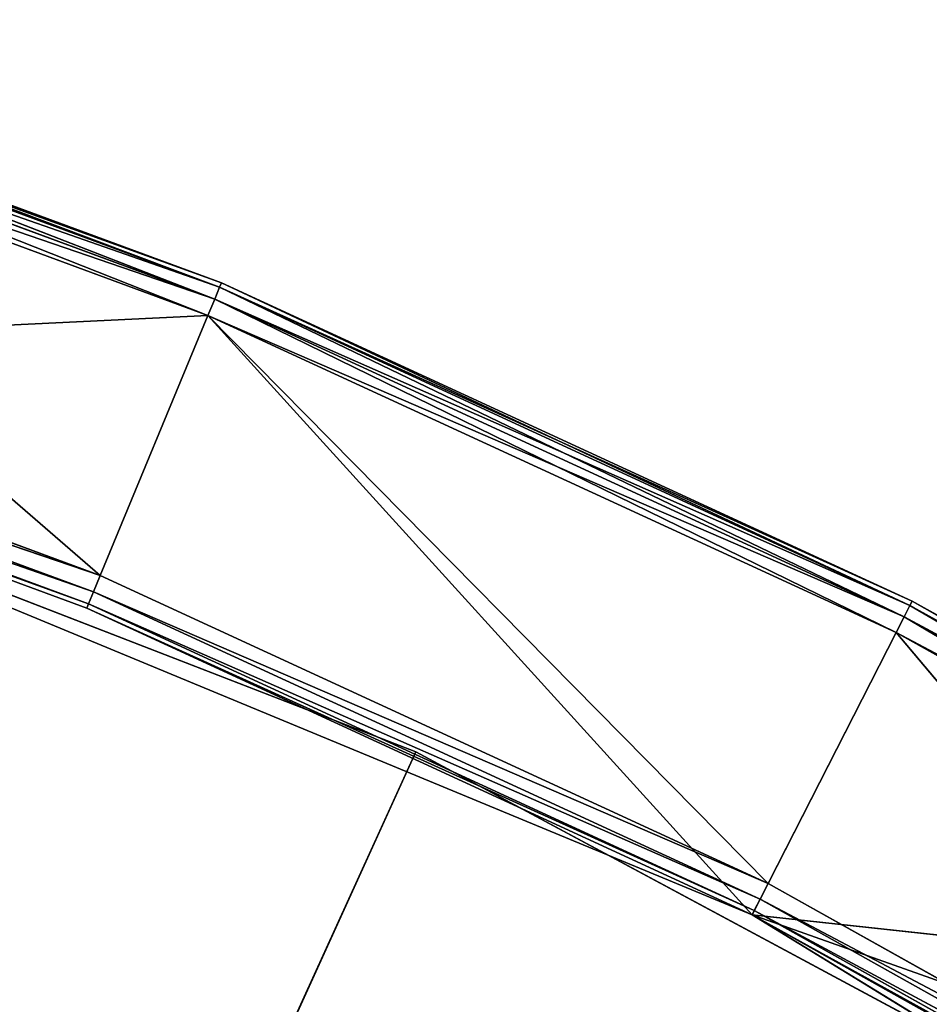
# Model space of a CAD drawing. Extents: x 173.5 to 228.5, y 0 to 55.3.
# Tile 276 of 282: x 210.9 to 213.5, y 50.9 to 53.7. Entities that reach past the tile are written whole.
import ezdxf

# ---------------------------------------------------------------- set-up
doc = ezdxf.new("R2010")
doc.units = 0
doc.header["$LTSCALE"] = 25.4
doc.layers.get('0').update_dxf_attribs({"color": 13, "linetype": 'CONTINUOUS'})

# ---------------------------------------------------------------- blocks, each defined once
blk = doc.blocks.new('EYE-S-5255-5256-5257-6836-')
at = {"color": 7}
for p, q in [((30.1209, 152.5676, 23.7206), (39.2443, 152.5676, 3.7007)), ((30.1209, 152.5676, 23.7206), (39.2443, 152.5676, 3.7007)), ((36.2019, 151.5676, 2.522), (39.2443, 152.5676, 3.7007)), ((36.2019, 151.5676, 2.522), (39.2443, 152.5676, 3.7007)), ((36.2019, 152.5676, 2.522), (39.2443, 152.5676, 3.7007)), ((36.2019, 152.5676, 2.522), (39.2443, 152.5676, 3.7007)), ((36.3573, 152.5676, 2.572), (38.6539, 152.5676, 2.4607)), ((36.3573, 152.5676, 2.572), (38.6539, 152.5676, 2.4607)), ((36.3573, 152.5676, 2.572), (40.1991, 152.5676, 4.1633)), ((36.3573, 152.5676, 2.572), (38.3095, 52.6676, 3.2922)), ((36.3573, 152.5676, 2.572), (40.1991, 152.5676, 4.1633)), ((36.3573, 152.5676, 2.572), (38.3095, 52.6676, 3.2922)), ((38.6539, 152.5676, 2.4607), (36.6355, 152.5676, 1.7161)), ((38.6539, 152.5676, 2.4607), (36.6355, 152.5676, 1.7161)), ((36.6509, 152.5542, 1.6685), (38.6539, 152.5676, 2.4607)), ((36.6509, 152.5542, 1.6685), (38.6539, 152.5676, 2.4607)), ((38.6731, 152.5542, 2.4145), (36.6509, 152.5542, 1.6685)), ((38.6731, 152.5542, 2.4145), (36.6509, 152.5542, 1.6685)), ((36.6622, 152.5176, 1.6337), (38.6731, 152.5542, 2.4145)), ((36.6622, 152.5176, 1.6337), (38.6731, 152.5542, 2.4145)), ((38.3095, 52.6676, 3.2922), (40.1991, 152.5676, 4.1633)), ((38.3095, 52.6676, 3.2922), (40.1991, 152.5676, 4.1633)), ((40.1991, 152.5676, 4.1633), (38.6539, 152.5676, 2.4607)), ((40.1991, 152.5676, 4.1633), (38.6539, 152.5676, 2.4607)), ((40.6077, 152.5676, 3.3614), (38.6539, 152.5676, 2.4607)), ((38.6731, 152.5542, 2.4145), (38.6539, 152.5676, 2.4607)), ((40.6077, 152.5676, 3.3614), (38.6539, 152.5676, 2.4607)), ((38.6731, 152.5542, 2.4145), (38.6539, 152.5676, 2.4607)), ((38.6731, 152.5542, 2.4145), (40.6077, 152.5676, 3.3614)), ((38.6731, 152.5542, 2.4145), (40.6077, 152.5676, 3.3614)), ((40.6304, 152.5542, 3.3169), (38.6731, 152.5542, 2.4145)), ((38.6871, 152.5176, 2.3807), (38.6731, 152.5542, 2.4145)), ((40.6304, 152.5542, 3.3169), (38.6731, 152.5542, 2.4145)), ((38.6871, 152.5176, 2.3807), (38.6731, 152.5542, 2.4145)), ((38.6871, 152.5176, 2.3807), (40.6304, 152.5542, 3.3169)), ((38.6871, 152.5176, 2.3807), (40.6304, 152.5542, 3.3169)), ((39.2443, 151.5676, 3.7007), (42.1188, 152.5676, 5.2442)), ((39.2443, 151.5676, 3.7007), (42.1188, 152.5676, 5.2442)), ((39.2443, 151.5676, 3.7007), (39.2443, 152.5676, 3.7007)), ((39.2443, 152.5676, 3.7007), (42.1188, 152.5676, 5.2442)), ((39.2443, 151.5676, 3.7007), (39.2443, 152.5676, 3.7007)), ((39.2443, 152.5676, 3.7007), (42.1188, 152.5676, 5.2442)), ((40.1991, 152.5676, 4.1633), (40.6077, 152.5676, 3.3614)), ((44.2737, 152.5676, 5.6079), (40.1991, 152.5676, 4.1633)), ((40.1991, 152.5676, 4.1633), (43.7447, 152.5676, 6.336)), ((44.2737, 152.5676, 5.6079), (40.1991, 152.5676, 4.1633)), ((42.4849, 152.5676, 4.4127), (40.1991, 152.5676, 4.1633)), ((42.4849, 152.5676, 4.4127), (40.1991, 152.5676, 4.1633)), ((40.1991, 152.5676, 4.1633), (40.6077, 152.5676, 3.3614)), ((40.1991, 152.5676, 4.1633), (42.0146, 52.6676, 5.18)), ((40.1991, 152.5676, 4.1633), (43.7447, 152.5676, 6.336)), ((40.1991, 52.6676, 4.1633), (40.1991, 152.5676, 4.1633)), ((40.1991, 52.6676, 4.1633), (40.1991, 152.5676, 4.1633)), ((40.1991, 152.5676, 4.1633), (42.0146, 52.6676, 5.18)), ((42.4849, 152.5676, 4.4127), (40.6077, 152.5676, 3.3614)), ((40.6304, 152.5542, 3.3169), (40.6077, 152.5676, 3.3614)), ((42.4849, 152.5676, 4.4127), (40.6077, 152.5676, 3.3614)), ((40.6304, 152.5542, 3.3169), (40.6077, 152.5676, 3.3614)), ((40.6304, 152.5542, 3.3169), (42.4849, 152.5676, 4.4127)), ((40.6304, 152.5542, 3.3169), (42.4849, 152.5676, 4.4127)), ((42.511, 152.5542, 4.37), (40.6304, 152.5542, 3.3169)), ((40.647, 152.5176, 3.2843), (40.6304, 152.5542, 3.3169)), ((42.511, 152.5542, 4.37), (40.6304, 152.5542, 3.3169)), ((40.647, 152.5176, 3.2843), (40.6304, 152.5542, 3.3169)), ((40.647, 152.5176, 3.2843), (42.511, 152.5542, 4.37)), ((40.647, 152.5176, 3.2843), (42.511, 152.5542, 4.37)), ((38.6871, 152.5176, 2.3807), (36.6622, 152.5176, 1.6337)), ((38.6871, 152.5176, 2.3807), (36.6622, 152.5176, 1.6337)), ((36.6664, 152.4677, 1.6209), (38.6871, 152.5176, 2.3807)), ((36.6664, 152.4677, 1.6209), (38.6871, 152.5176, 2.3807)), ((40.647, 152.5176, 3.2843), (38.6871, 152.5176, 2.3807)), ((38.6922, 152.4677, 2.3683), (38.6871, 152.5176, 2.3807)), ((40.647, 152.5176, 3.2843), (38.6871, 152.5176, 2.3807)), ((38.6922, 152.4677, 2.3683), (38.6871, 152.5176, 2.3807)), ((38.6922, 152.4677, 2.3683), (40.647, 152.5176, 3.2843)), ((38.6922, 152.4677, 2.3683), (40.647, 152.5176, 3.2843)), ((42.5301, 152.5176, 4.3388), (40.647, 152.5176, 3.2843)), ((40.6531, 152.4677, 3.2723), (40.647, 152.5176, 3.2843)), ((42.5301, 152.5176, 4.3388), (40.647, 152.5176, 3.2843)), ((40.6531, 152.4677, 3.2723), (40.647, 152.5176, 3.2843)), ((40.6531, 152.4677, 3.2723), (42.5301, 152.5176, 4.3388)), ((40.6531, 152.4677, 3.2723), (42.5301, 152.5176, 4.3388)), ((36.6664, 152.4677, 1.6209), (38.6922, 52.6676, 2.3683)), ((36.6664, 152.4677, 1.6209), (38.6922, 52.6676, 2.3683)), ((36.6664, 152.4677, 1.6209), (38.6922, 152.4677, 2.3683)), ((36.6664, 152.4677, 1.6209), (38.6922, 152.4677, 2.3683)), ((38.6922, 152.4677, 2.3683), (38.6922, 52.6676, 2.3683)), ((38.6922, 152.4677, 2.3683), (38.6922, 52.6676, 2.3683)), ((38.6922, 152.4677, 2.3683), (40.6531, 52.6676, 3.2723)), ((38.6922, 152.4677, 2.3683), (40.6531, 52.6676, 3.2723)), ((38.6922, 152.4677, 2.3683), (40.6531, 152.4677, 3.2723)), ((38.6922, 152.4677, 2.3683), (40.6531, 152.4677, 3.2723)), ((40.6531, 152.4677, 3.2723), (40.6531, 52.6676, 3.2723)), ((40.6531, 152.4677, 3.2723), (40.6531, 52.6676, 3.2723)), ((40.6531, 152.4677, 3.2723), (42.5371, 52.6676, 4.3274)), ((40.6531, 152.4677, 3.2723), (42.5371, 52.6676, 4.3274)), ((40.6531, 152.4677, 3.2723), (42.5371, 152.4677, 4.3274)), ((40.6531, 152.4677, 3.2723), (42.5371, 152.4677, 4.3274)), ((39.2443, 151.5676, 3.7007), (30.1209, 151.5676, 23.7206)), ((39.2443, 151.5676, 3.7007), (30.1209, 151.5676, 23.7206)), ((39.2443, 151.5676, 3.7007), (36.2019, 151.5676, 2.522)), ((39.2443, 151.5676, 3.7007), (36.2019, 151.5676, 2.522)), ((42.1188, 151.5676, 5.2442), (39.2443, 151.5676, 3.7007)), ((42.1188, 151.5676, 5.2442), (39.2443, 151.5676, 3.7007)), ((36.3573, 52.6676, 2.572), (38.3095, 52.6676, 3.2922)), ((36.3573, 52.6676, 2.572), (38.3095, 52.6676, 3.2922)), ((36.3573, 52.6676, 2.572), (38.3146, 52.6176, 3.2798)), ((36.3573, 52.6676, 2.572), (38.3146, 52.6176, 3.2798)), ((36.6622, 52.6176, 1.6337), (38.6922, 52.6676, 2.3683)), ((36.6622, 52.6176, 1.6337), (38.6922, 52.6676, 2.3683)), ((38.6922, 52.6676, 2.3683), (36.6664, 52.6676, 1.6209)), ((38.6922, 52.6676, 2.3683), (36.6664, 52.6676, 1.6209)), ((38.3095, 52.6676, 3.2922), (40.1991, 52.6676, 4.1633)), ((38.3095, 52.6676, 3.2922), (40.1991, 52.6676, 4.1633)), ((38.3095, 52.6676, 3.2922), (40.2052, 52.6176, 4.1514)), ((38.3095, 52.6676, 3.2922), (40.2052, 52.6176, 4.1514)), ((38.3095, 52.6676, 3.2922), (38.3146, 52.6176, 3.2798)), ((38.3095, 52.6676, 3.2922), (38.3146, 52.6176, 3.2798)), ((38.6871, 52.6176, 2.3807), (40.6531, 52.6676, 3.2723)), ((38.6871, 52.6176, 2.3807), (40.6531, 52.6676, 3.2723)), ((38.6871, 52.6176, 2.3807), (38.6922, 52.6676, 2.3683)), ((38.6871, 52.6176, 2.3807), (38.6922, 52.6676, 2.3683)), ((40.6531, 52.6676, 3.2723), (38.6922, 52.6676, 2.3683)), ((40.6531, 52.6676, 3.2723), (38.6922, 52.6676, 2.3683)), ((40.1991, 52.6676, 4.1633), (42.0146, 52.6676, 5.18)), ((40.1991, 52.6676, 4.1633), (42.0146, 52.6676, 5.18)), ((40.1991, 52.6676, 4.1633), (42.0216, 52.6176, 5.1686)), ((40.1991, 52.6676, 4.1633), (42.0216, 52.6176, 5.1686)), ((40.1991, 52.6676, 4.1633), (40.2052, 52.6176, 4.1514)), ((40.1991, 52.6676, 4.1633), (40.2052, 52.6176, 4.1514)), ((40.647, 52.6176, 3.2843), (42.5371, 52.6676, 4.3274)), ((40.647, 52.6176, 3.2843), (42.5371, 52.6676, 4.3274)), ((40.647, 52.6176, 3.2843), (40.6531, 52.6676, 3.2723)), ((40.647, 52.6176, 3.2843), (40.6531, 52.6676, 3.2723)), ((42.5371, 52.6676, 4.3274), (40.6531, 52.6676, 3.2723)), ((42.5371, 52.6676, 4.3274), (40.6531, 52.6676, 3.2723)), ((38.3146, 52.6176, 3.2798), (36.3615, 52.6176, 2.5593)), ((36.3615, 52.6176, 2.5593), (38.3286, 52.581, 3.246)), ((36.3615, 52.6176, 2.5593), (38.3286, 52.581, 3.246)), ((38.3146, 52.6176, 3.2798), (36.3615, 52.6176, 2.5593)), ((36.6509, 52.581, 1.6685), (38.6871, 52.6176, 2.3807)), ((36.6509, 52.581, 1.6685), (38.6871, 52.6176, 2.3807)), ((38.6871, 52.6176, 2.3807), (36.6622, 52.6176, 1.6337)), ((38.6871, 52.6176, 2.3807), (36.6622, 52.6176, 1.6337)), ((40.2052, 52.6176, 4.1514), (38.3146, 52.6176, 3.2798)), ((38.3146, 52.6176, 3.2798), (40.2218, 52.581, 4.1188)), ((38.3146, 52.6176, 3.2798), (40.2218, 52.581, 4.1188)), ((38.3146, 52.6176, 3.2798), (38.3286, 52.581, 3.246)), ((38.3146, 52.6176, 3.2798), (38.3286, 52.581, 3.246)), ((40.2052, 52.6176, 4.1514), (38.3146, 52.6176, 3.2798)), ((38.6731, 52.581, 2.4145), (40.647, 52.6176, 3.2843)), ((38.6731, 52.581, 2.4145), (40.647, 52.6176, 3.2843)), ((38.6731, 52.581, 2.4145), (38.6871, 52.6176, 2.3807)), ((38.6731, 52.581, 2.4145), (38.6871, 52.6176, 2.3807)), ((40.647, 52.6176, 3.2843), (38.6871, 52.6176, 2.3807)), ((40.647, 52.6176, 3.2843), (38.6871, 52.6176, 2.3807)), ((42.0216, 52.6176, 5.1686), (40.2052, 52.6176, 4.1514)), ((40.2052, 52.6176, 4.1514), (42.0407, 52.581, 5.1374)), ((40.2052, 52.6176, 4.1514), (42.0407, 52.581, 5.1374)), ((40.2052, 52.6176, 4.1514), (40.2218, 52.581, 4.1188)), ((40.2052, 52.6176, 4.1514), (40.2218, 52.581, 4.1188)), ((42.0216, 52.6176, 5.1686), (40.2052, 52.6176, 4.1514)), ((40.6304, 52.581, 3.3169), (42.5301, 52.6176, 4.3388)), ((40.6304, 52.581, 3.3169), (42.5301, 52.6176, 4.3388)), ((40.6304, 52.581, 3.3169), (40.647, 52.6176, 3.2843)), ((40.6304, 52.581, 3.3169), (40.647, 52.6176, 3.2843)), ((42.5301, 52.6176, 4.3388), (40.647, 52.6176, 3.2843)), ((42.5301, 52.6176, 4.3388), (40.647, 52.6176, 3.2843)), ((38.3286, 52.581, 3.246), (36.3728, 52.581, 2.5244)), ((36.3728, 52.581, 2.5244), (38.3478, 52.5676, 3.1998)), ((36.3728, 52.581, 2.5244), (38.3478, 52.5676, 3.1998)), ((38.3286, 52.581, 3.246), (36.3728, 52.581, 2.5244)), ((36.6355, 52.5676, 1.7161), (38.6731, 52.581, 2.4145)), ((36.6355, 52.5676, 1.7161), (38.6731, 52.581, 2.4145)), ((38.6731, 52.581, 2.4145), (36.6509, 52.581, 1.6685)), ((38.6731, 52.581, 2.4145), (36.6509, 52.581, 1.6685)), ((40.2218, 52.581, 4.1188), (38.3286, 52.581, 3.246)), ((38.3286, 52.581, 3.246), (40.2445, 52.5676, 4.0742)), ((38.3286, 52.581, 3.246), (40.2445, 52.5676, 4.0742)), ((38.3286, 52.581, 3.246), (38.3478, 52.5676, 3.1998)), ((38.3286, 52.581, 3.246), (38.3478, 52.5676, 3.1998)), ((40.2218, 52.581, 4.1188), (38.3286, 52.581, 3.246)), ((38.6539, 52.5676, 2.4607), (40.6304, 52.581, 3.3169)), ((38.6539, 52.5676, 2.4607), (40.6304, 52.581, 3.3169)), ((38.6539, 52.5676, 2.4607), (38.6731, 52.581, 2.4145)), ((38.6539, 52.5676, 2.4607), (38.6731, 52.581, 2.4145)), ((40.6304, 52.581, 3.3169), (38.6731, 52.581, 2.4145)), ((40.6304, 52.581, 3.3169), (38.6731, 52.581, 2.4145)), ((42.0407, 52.581, 5.1374), (40.2218, 52.581, 4.1188)), ((40.2218, 52.581, 4.1188), (42.0669, 52.5676, 5.0948)), ((40.2218, 52.581, 4.1188), (42.0669, 52.5676, 5.0948)), ((40.2218, 52.581, 4.1188), (40.2445, 52.5676, 4.0742)), ((40.2218, 52.581, 4.1188), (40.2445, 52.5676, 4.0742)), ((42.0407, 52.581, 5.1374), (40.2218, 52.581, 4.1188)), ((40.6077, 52.5676, 3.3614), (42.511, 52.581, 4.37)), ((40.6077, 52.5676, 3.3614), (42.511, 52.581, 4.37)), ((40.6077, 52.5676, 3.3614), (40.6304, 52.581, 3.3169)), ((40.6077, 52.5676, 3.3614), (40.6304, 52.581, 3.3169)), ((42.511, 52.581, 4.37), (40.6304, 52.581, 3.3169)), ((42.511, 52.581, 4.37), (40.6304, 52.581, 3.3169)), ((38.3478, 52.5676, 3.1998), (36.3882, 52.5676, 2.4769)), ((38.3478, 52.5676, 3.1998), (36.3882, 52.5676, 2.4769)), ((36.6355, 52.5676, 1.7161), (38.3478, 52.5676, 3.1998)), ((36.6355, 52.5676, 1.7161), (38.3478, 52.5676, 3.1998)), ((36.6355, 52.5676, 1.7161), (38.6539, 52.5676, 2.4607)), ((36.6355, 52.5676, 1.7161), (38.6539, 52.5676, 2.4607)), ((38.6539, 52.5676, 2.4607), (38.3478, 52.5676, 3.1998)), ((38.6539, 52.5676, 2.4607), (38.3478, 52.5676, 3.1998)), ((40.2445, 52.5676, 4.0742), (38.3478, 52.5676, 3.1998)), ((40.2445, 52.5676, 4.0742), (38.3478, 52.5676, 3.1998)), ((38.6539, 52.5676, 2.4607), (40.2445, 52.5676, 4.0742)), ((38.6539, 52.5676, 2.4607), (40.2445, 52.5676, 4.0742)), ((38.6539, 52.5676, 2.4607), (40.6077, 52.5676, 3.3614)), ((38.6539, 52.5676, 2.4607), (40.6077, 52.5676, 3.3614)), ((40.6077, 52.5676, 3.3614), (40.2445, 52.5676, 4.0742)), ((40.6077, 52.5676, 3.3614), (40.2445, 52.5676, 4.0742)), ((42.0669, 52.5676, 5.0948), (40.2445, 52.5676, 4.0742)), ((42.0669, 52.5676, 5.0948), (40.2445, 52.5676, 4.0742)), ((40.6077, 52.5676, 3.3614), (42.0669, 52.5676, 5.0948)), ((40.6077, 52.5676, 3.3614), (42.0669, 52.5676, 5.0948)), ((40.6077, 52.5676, 3.3614), (42.4849, 52.5676, 4.4127)), ((40.6077, 52.5676, 3.3614), (42.4849, 52.5676, 4.4127))]:
    blk.add_line(p, q, dxfattribs=at)
mesh = blk.add_polyface(dxfattribs=at)
corners = [(30.1209, 152.5676, 23.7206), (39.2443, 152.5676, 3.7007), (36.2019, 152.5676, 2.522)]
mesh.append_faces([[corners[k] for k in face] for face in [(0, 1, 2)]], dxfattribs={"color": 7})
mesh = blk.add_polyface(dxfattribs=at)
corners = [(30.1209, 152.5676, 23.7206), (42.1188, 152.5676, 5.2442), (39.2443, 152.5676, 3.7007)]
mesh.append_faces([[corners[k] for k in face] for face in [(0, 1, 2)]], dxfattribs={"color": 7})
mesh = blk.add_polyface(dxfattribs=at)
corners = [(39.2443, 151.5676, 3.7007), (36.2019, 151.5676, 2.522), (39.2443, 152.5676, 3.7007)]
mesh.append_faces([[corners[k] for k in face] for face in [(0, 1, 2)]], dxfattribs={"color": 7})
mesh = blk.add_polyface(dxfattribs=at)
corners = [(39.2443, 152.5676, 3.7007), (36.2019, 151.5676, 2.522), (36.2019, 152.5676, 2.522)]
mesh.append_faces([[corners[k] for k in face] for face in [(0, 1, 2)]], dxfattribs={"color": 7})
mesh = blk.add_polyface(dxfattribs=at)
corners = [(36.3573, 152.5676, 2.572), (38.6539, 152.5676, 2.4607), (36.6355, 152.5676, 1.7161)]
mesh.append_faces([[corners[k] for k in face] for face in [(0, 1, 2)]], dxfattribs={"color": 7})
mesh = blk.add_polyface(dxfattribs=at)
corners = [(40.1991, 152.5676, 4.1633), (38.6539, 152.5676, 2.4607), (36.3573, 152.5676, 2.572)]
mesh.append_faces([[corners[k] for k in face] for face in [(0, 1, 2)]], dxfattribs={"color": 7})
mesh = blk.add_polyface(dxfattribs=at)
corners = [(40.1991, 152.5676, 4.1633), (36.3573, 152.5676, 2.572), (38.3095, 52.6676, 3.2922)]
mesh.append_faces([[corners[k] for k in face] for face in [(0, 1, 2)]], dxfattribs={"color": 7})
mesh = blk.add_polyface(dxfattribs=at)
corners = [(38.3095, 52.6676, 3.2922), (36.3573, 152.5676, 2.572), (36.3573, 52.6676, 2.572)]
mesh.append_faces([[corners[k] for k in face] for face in [(0, 1, 2)]], dxfattribs={"color": 7})
mesh = blk.add_polyface(dxfattribs=at)
corners = [(38.6539, 152.5676, 2.4607), (36.6509, 152.5542, 1.6685), (36.6355, 152.5676, 1.7161)]
mesh.append_faces([[corners[k] for k in face] for face in [(0, 1, 2)]], dxfattribs={"color": 7})
mesh = blk.add_polyface(dxfattribs=at)
corners = [(38.6539, 152.5676, 2.4607), (38.6731, 152.5542, 2.4145), (36.6509, 152.5542, 1.6685)]
mesh.append_faces([[corners[k] for k in face] for face in [(0, 1, 2)]], dxfattribs={"color": 7})
mesh = blk.add_polyface(dxfattribs=at)
corners = [(38.6731, 152.5542, 2.4145), (36.6622, 152.5176, 1.6337), (36.6509, 152.5542, 1.6685)]
mesh.append_faces([[corners[k] for k in face] for face in [(0, 1, 2)]], dxfattribs={"color": 7})
mesh = blk.add_polyface(dxfattribs=at)
corners = [(38.6731, 152.5542, 2.4145), (38.6871, 152.5176, 2.3807), (36.6622, 152.5176, 1.6337)]
mesh.append_faces([[corners[k] for k in face] for face in [(0, 1, 2)]], dxfattribs={"color": 7})
mesh = blk.add_polyface(dxfattribs=at)
corners = [(40.1991, 152.5676, 4.1633), (38.3095, 52.6676, 3.2922), (40.1991, 52.6676, 4.1633)]
mesh.append_faces([[corners[k] for k in face] for face in [(0, 1, 2)]], dxfattribs={"color": 7})
mesh = blk.add_polyface(dxfattribs=at)
corners = [(40.1991, 152.5676, 4.1633), (40.6077, 152.5676, 3.3614), (38.6539, 152.5676, 2.4607)]
mesh.append_faces([[corners[k] for k in face] for face in [(0, 1, 2)]], dxfattribs={"color": 7})
mesh = blk.add_polyface(dxfattribs=at)
corners = [(40.6077, 152.5676, 3.3614), (38.6731, 152.5542, 2.4145), (38.6539, 152.5676, 2.4607)]
mesh.append_faces([[corners[k] for k in face] for face in [(0, 1, 2)]], dxfattribs={"color": 7})
mesh = blk.add_polyface(dxfattribs=at)
corners = [(40.6077, 152.5676, 3.3614), (40.6304, 152.5542, 3.3169), (38.6731, 152.5542, 2.4145)]
mesh.append_faces([[corners[k] for k in face] for face in [(0, 1, 2)]], dxfattribs={"color": 7})
mesh = blk.add_polyface(dxfattribs=at)
corners = [(40.6304, 152.5542, 3.3169), (38.6871, 152.5176, 2.3807), (38.6731, 152.5542, 2.4145)]
mesh.append_faces([[corners[k] for k in face] for face in [(0, 1, 2)]], dxfattribs={"color": 7})
mesh = blk.add_polyface(dxfattribs=at)
corners = [(40.6304, 152.5542, 3.3169), (40.647, 152.5176, 3.2843), (38.6871, 152.5176, 2.3807)]
mesh.append_faces([[corners[k] for k in face] for face in [(0, 1, 2)]], dxfattribs={"color": 7})
mesh = blk.add_polyface(dxfattribs=at)
corners = [(42.1188, 151.5676, 5.2442), (39.2443, 151.5676, 3.7007), (42.1188, 152.5676, 5.2442)]
mesh.append_faces([[corners[k] for k in face] for face in [(0, 1, 2)]], dxfattribs={"color": 7})
mesh = blk.add_polyface(dxfattribs=at)
corners = [(42.1188, 152.5676, 5.2442), (39.2443, 151.5676, 3.7007), (39.2443, 152.5676, 3.7007)]
mesh.append_faces([[corners[k] for k in face] for face in [(0, 1, 2)]], dxfattribs={"color": 7})
mesh = blk.add_polyface(dxfattribs=at)
corners = [(43.7447, 152.5676, 6.336), (44.2737, 152.5676, 5.6079), (40.1991, 152.5676, 4.1633)]
mesh.append_faces([[corners[k] for k in face] for face in [(0, 1, 2)]], dxfattribs={"color": 7})
mesh = blk.add_polyface(dxfattribs=at)
corners = [(44.2737, 152.5676, 5.6079), (42.4849, 152.5676, 4.4127), (40.1991, 152.5676, 4.1633)]
mesh.append_faces([[corners[k] for k in face] for face in [(0, 1, 2)]], dxfattribs={"color": 7})
mesh = blk.add_polyface(dxfattribs=at)
corners = [(42.4849, 152.5676, 4.4127), (40.6077, 152.5676, 3.3614), (40.1991, 152.5676, 4.1633)]
mesh.append_faces([[corners[k] for k in face] for face in [(0, 1, 2)]], dxfattribs={"color": 7})
mesh = blk.add_polyface(dxfattribs=at)
corners = [(43.7447, 152.5676, 6.336), (40.1991, 152.5676, 4.1633), (42.0146, 52.6676, 5.18)]
mesh.append_faces([[corners[k] for k in face] for face in [(0, 1, 2)]], dxfattribs={"color": 7})
mesh = blk.add_polyface(dxfattribs=at)
corners = [(42.0146, 52.6676, 5.18), (40.1991, 152.5676, 4.1633), (40.1991, 52.6676, 4.1633)]
mesh.append_faces([[corners[k] for k in face] for face in [(0, 1, 2)]], dxfattribs={"color": 7})
mesh = blk.add_polyface(dxfattribs=at)
corners = [(42.4849, 152.5676, 4.4127), (40.6304, 152.5542, 3.3169), (40.6077, 152.5676, 3.3614)]
mesh.append_faces([[corners[k] for k in face] for face in [(0, 1, 2)]], dxfattribs={"color": 7})
mesh = blk.add_polyface(dxfattribs=at)
corners = [(42.4849, 152.5676, 4.4127), (42.511, 152.5542, 4.37), (40.6304, 152.5542, 3.3169)]
mesh.append_faces([[corners[k] for k in face] for face in [(0, 1, 2)]], dxfattribs={"color": 7})
mesh = blk.add_polyface(dxfattribs=at)
corners = [(42.511, 152.5542, 4.37), (40.647, 152.5176, 3.2843), (40.6304, 152.5542, 3.3169)]
mesh.append_faces([[corners[k] for k in face] for face in [(0, 1, 2)]], dxfattribs={"color": 7})
mesh = blk.add_polyface(dxfattribs=at)
corners = [(42.511, 152.5542, 4.37), (42.5301, 152.5176, 4.3388), (40.647, 152.5176, 3.2843)]
mesh.append_faces([[corners[k] for k in face] for face in [(0, 1, 2)]], dxfattribs={"color": 7})
mesh = blk.add_polyface(dxfattribs=at)
corners = [(38.6871, 152.5176, 2.3807), (36.6664, 152.4677, 1.6209), (36.6622, 152.5176, 1.6337)]
mesh.append_faces([[corners[k] for k in face] for face in [(0, 1, 2)]], dxfattribs={"color": 7})
mesh = blk.add_polyface(dxfattribs=at)
corners = [(38.6922, 152.4677, 2.3683), (36.6664, 152.4677, 1.6209), (38.6871, 152.5176, 2.3807)]
mesh.append_faces([[corners[k] for k in face] for face in [(0, 1, 2)]], dxfattribs={"color": 7})
mesh = blk.add_polyface(dxfattribs=at)
corners = [(40.647, 152.5176, 3.2843), (38.6922, 152.4677, 2.3683), (38.6871, 152.5176, 2.3807)]
mesh.append_faces([[corners[k] for k in face] for face in [(0, 1, 2)]], dxfattribs={"color": 7})
mesh = blk.add_polyface(dxfattribs=at)
corners = [(40.6531, 152.4677, 3.2723), (38.6922, 152.4677, 2.3683), (40.647, 152.5176, 3.2843)]
mesh.append_faces([[corners[k] for k in face] for face in [(0, 1, 2)]], dxfattribs={"color": 7})
mesh = blk.add_polyface(dxfattribs=at)
corners = [(42.5301, 152.5176, 4.3388), (40.6531, 152.4677, 3.2723), (40.647, 152.5176, 3.2843)]
mesh.append_faces([[corners[k] for k in face] for face in [(0, 1, 2)]], dxfattribs={"color": 7})
mesh = blk.add_polyface(dxfattribs=at)
corners = [(42.5371, 152.4677, 4.3274), (40.6531, 152.4677, 3.2723), (42.5301, 152.5176, 4.3388)]
mesh.append_faces([[corners[k] for k in face] for face in [(0, 1, 2)]], dxfattribs={"color": 7})
mesh = blk.add_polyface(dxfattribs=at)
corners = [(38.6922, 52.6676, 2.3683), (36.6664, 52.6676, 1.6209), (36.6664, 152.4677, 1.6209)]
mesh.append_faces([[corners[k] for k in face] for face in [(0, 1, 2)]], dxfattribs={"color": 7})
mesh = blk.add_polyface(dxfattribs=at)
corners = [(38.6922, 52.6676, 2.3683), (36.6664, 152.4677, 1.6209), (38.6922, 152.4677, 2.3683)]
mesh.append_faces([[corners[k] for k in face] for face in [(0, 1, 2)]], dxfattribs={"color": 7})
mesh = blk.add_polyface(dxfattribs=at)
corners = [(40.6531, 52.6676, 3.2723), (38.6922, 52.6676, 2.3683), (38.6922, 152.4677, 2.3683)]
mesh.append_faces([[corners[k] for k in face] for face in [(0, 1, 2)]], dxfattribs={"color": 7})
mesh = blk.add_polyface(dxfattribs=at)
corners = [(40.6531, 52.6676, 3.2723), (38.6922, 152.4677, 2.3683), (40.6531, 152.4677, 3.2723)]
mesh.append_faces([[corners[k] for k in face] for face in [(0, 1, 2)]], dxfattribs={"color": 7})
mesh = blk.add_polyface(dxfattribs=at)
corners = [(42.5371, 52.6676, 4.3274), (40.6531, 52.6676, 3.2723), (40.6531, 152.4677, 3.2723)]
mesh.append_faces([[corners[k] for k in face] for face in [(0, 1, 2)]], dxfattribs={"color": 7})
mesh = blk.add_polyface(dxfattribs=at)
corners = [(42.5371, 52.6676, 4.3274), (40.6531, 152.4677, 3.2723), (42.5371, 152.4677, 4.3274)]
mesh.append_faces([[corners[k] for k in face] for face in [(0, 1, 2)]], dxfattribs={"color": 7})
mesh = blk.add_polyface(dxfattribs=at)
corners = [(30.1209, 151.5676, 23.7206), (36.2019, 151.5676, 2.522), (39.2443, 151.5676, 3.7007)]
mesh.append_faces([[corners[k] for k in face] for face in [(0, 1, 2)]], dxfattribs={"color": 7})
mesh = blk.add_polyface(dxfattribs=at)
corners = [(30.1209, 151.5676, 23.7206), (39.2443, 151.5676, 3.7007), (42.1188, 151.5676, 5.2442)]
mesh.append_faces([[corners[k] for k in face] for face in [(0, 1, 2)]], dxfattribs={"color": 7})
mesh = blk.add_polyface(dxfattribs=at)
corners = [(38.2544, 59.5313, 5.2567), (36.1582, 59.1486, 4.3501), (36.1336, 59.5313, 4.4222)]
mesh.append_faces([[corners[k] for k in face] for face in [(0, 1, 2)]], dxfattribs={"color": 7})
mesh = blk.add_polyface(dxfattribs=at)
corners = [(38.2855, 59.1486, 5.1872), (36.1582, 59.1486, 4.3501), (38.2544, 59.5313, 5.2567)]
mesh.append_faces([[corners[k] for k in face] for face in [(0, 1, 2)]], dxfattribs={"color": 7})
mesh = blk.add_polyface(dxfattribs=at)
corners = [(38.2855, 59.1486, 5.1872), (36.1336, 58.7659, 4.4222), (36.1582, 59.1486, 4.3501)]
mesh.append_faces([[corners[k] for k in face] for face in [(0, 1, 2)]], dxfattribs={"color": 7})
mesh = blk.add_polyface(dxfattribs=at)
corners = [(38.3146, 52.6176, 3.2798), (38.3095, 52.6676, 3.2922), (36.3573, 52.6676, 2.572)]
mesh.append_faces([[corners[k] for k in face] for face in [(0, 1, 2)]], dxfattribs={"color": 7})
mesh = blk.add_polyface(dxfattribs=at)
corners = [(38.3146, 52.6176, 3.2798), (36.3573, 52.6676, 2.572), (36.3615, 52.6176, 2.5593)]
mesh.append_faces([[corners[k] for k in face] for face in [(0, 1, 2)]], dxfattribs={"color": 7})
mesh = blk.add_polyface(dxfattribs=at)
corners = [(38.6922, 52.6676, 2.3683), (38.6871, 52.6176, 2.3807), (36.6622, 52.6176, 1.6337)]
mesh.append_faces([[corners[k] for k in face] for face in [(0, 1, 2)]], dxfattribs={"color": 7})
mesh = blk.add_polyface(dxfattribs=at)
corners = [(38.6922, 52.6676, 2.3683), (36.6622, 52.6176, 1.6337), (36.6664, 52.6676, 1.6209)]
mesh.append_faces([[corners[k] for k in face] for face in [(0, 1, 2)]], dxfattribs={"color": 7})
mesh = blk.add_polyface(dxfattribs=at)
corners = [(40.2052, 52.6176, 4.1514), (40.1991, 52.6676, 4.1633), (38.3095, 52.6676, 3.2922)]
mesh.append_faces([[corners[k] for k in face] for face in [(0, 1, 2)]], dxfattribs={"color": 7})
mesh = blk.add_polyface(dxfattribs=at)
corners = [(40.2052, 52.6176, 4.1514), (38.3095, 52.6676, 3.2922), (38.3146, 52.6176, 3.2798)]
mesh.append_faces([[corners[k] for k in face] for face in [(0, 1, 2)]], dxfattribs={"color": 7})
mesh = blk.add_polyface(dxfattribs=at)
corners = [(40.6531, 52.6676, 3.2723), (40.647, 52.6176, 3.2843), (38.6871, 52.6176, 2.3807)]
mesh.append_faces([[corners[k] for k in face] for face in [(0, 1, 2)]], dxfattribs={"color": 7})
mesh = blk.add_polyface(dxfattribs=at)
corners = [(40.6531, 52.6676, 3.2723), (38.6871, 52.6176, 2.3807), (38.6922, 52.6676, 2.3683)]
mesh.append_faces([[corners[k] for k in face] for face in [(0, 1, 2)]], dxfattribs={"color": 7})
mesh = blk.add_polyface(dxfattribs=at)
corners = [(42.0216, 52.6176, 5.1686), (42.0146, 52.6676, 5.18), (40.1991, 52.6676, 4.1633)]
mesh.append_faces([[corners[k] for k in face] for face in [(0, 1, 2)]], dxfattribs={"color": 7})
mesh = blk.add_polyface(dxfattribs=at)
corners = [(42.0216, 52.6176, 5.1686), (40.1991, 52.6676, 4.1633), (40.2052, 52.6176, 4.1514)]
mesh.append_faces([[corners[k] for k in face] for face in [(0, 1, 2)]], dxfattribs={"color": 7})
mesh = blk.add_polyface(dxfattribs=at)
corners = [(42.5371, 52.6676, 4.3274), (42.5301, 52.6176, 4.3388), (40.647, 52.6176, 3.2843)]
mesh.append_faces([[corners[k] for k in face] for face in [(0, 1, 2)]], dxfattribs={"color": 7})
mesh = blk.add_polyface(dxfattribs=at)
corners = [(42.5371, 52.6676, 4.3274), (40.647, 52.6176, 3.2843), (40.6531, 52.6676, 3.2723)]
mesh.append_faces([[corners[k] for k in face] for face in [(0, 1, 2)]], dxfattribs={"color": 7})
mesh = blk.add_polyface(dxfattribs=at)
corners = [(38.3146, 52.6176, 3.2798), (36.3615, 52.6176, 2.5593), (38.3286, 52.581, 3.246)]
mesh.append_faces([[corners[k] for k in face] for face in [(0, 1, 2)]], dxfattribs={"color": 7})
mesh = blk.add_polyface(dxfattribs=at)
corners = [(38.3286, 52.581, 3.246), (36.3615, 52.6176, 2.5593), (36.3728, 52.581, 2.5244)]
mesh.append_faces([[corners[k] for k in face] for face in [(0, 1, 2)]], dxfattribs={"color": 7})
mesh = blk.add_polyface(dxfattribs=at)
corners = [(38.6731, 52.581, 2.4145), (36.6509, 52.581, 1.6685), (38.6871, 52.6176, 2.3807)]
mesh.append_faces([[corners[k] for k in face] for face in [(0, 1, 2)]], dxfattribs={"color": 7})
mesh = blk.add_polyface(dxfattribs=at)
corners = [(38.6871, 52.6176, 2.3807), (36.6509, 52.581, 1.6685), (36.6622, 52.6176, 1.6337)]
mesh.append_faces([[corners[k] for k in face] for face in [(0, 1, 2)]], dxfattribs={"color": 7})
mesh = blk.add_polyface(dxfattribs=at)
corners = [(40.2052, 52.6176, 4.1514), (38.3146, 52.6176, 3.2798), (40.2218, 52.581, 4.1188)]
mesh.append_faces([[corners[k] for k in face] for face in [(0, 1, 2)]], dxfattribs={"color": 7})
mesh = blk.add_polyface(dxfattribs=at)
corners = [(40.2218, 52.581, 4.1188), (38.3146, 52.6176, 3.2798), (38.3286, 52.581, 3.246)]
mesh.append_faces([[corners[k] for k in face] for face in [(0, 1, 2)]], dxfattribs={"color": 7})
mesh = blk.add_polyface(dxfattribs=at)
corners = [(40.6304, 52.581, 3.3169), (38.6731, 52.581, 2.4145), (40.647, 52.6176, 3.2843)]
mesh.append_faces([[corners[k] for k in face] for face in [(0, 1, 2)]], dxfattribs={"color": 7})
mesh = blk.add_polyface(dxfattribs=at)
corners = [(40.647, 52.6176, 3.2843), (38.6731, 52.581, 2.4145), (38.6871, 52.6176, 2.3807)]
mesh.append_faces([[corners[k] for k in face] for face in [(0, 1, 2)]], dxfattribs={"color": 7})
mesh = blk.add_polyface(dxfattribs=at)
corners = [(42.0216, 52.6176, 5.1686), (40.2052, 52.6176, 4.1514), (42.0407, 52.581, 5.1374)]
mesh.append_faces([[corners[k] for k in face] for face in [(0, 1, 2)]], dxfattribs={"color": 7})
mesh = blk.add_polyface(dxfattribs=at)
corners = [(42.0407, 52.581, 5.1374), (40.2052, 52.6176, 4.1514), (40.2218, 52.581, 4.1188)]
mesh.append_faces([[corners[k] for k in face] for face in [(0, 1, 2)]], dxfattribs={"color": 7})
mesh = blk.add_polyface(dxfattribs=at)
corners = [(42.511, 52.581, 4.37), (40.6304, 52.581, 3.3169), (42.5301, 52.6176, 4.3388)]
mesh.append_faces([[corners[k] for k in face] for face in [(0, 1, 2)]], dxfattribs={"color": 7})
mesh = blk.add_polyface(dxfattribs=at)
corners = [(42.5301, 52.6176, 4.3388), (40.6304, 52.581, 3.3169), (40.647, 52.6176, 3.2843)]
mesh.append_faces([[corners[k] for k in face] for face in [(0, 1, 2)]], dxfattribs={"color": 7})
mesh = blk.add_polyface(dxfattribs=at)
corners = [(38.3286, 52.581, 3.246), (36.3728, 52.581, 2.5244), (38.3478, 52.5676, 3.1998)]
mesh.append_faces([[corners[k] for k in face] for face in [(0, 1, 2)]], dxfattribs={"color": 7})
mesh = blk.add_polyface(dxfattribs=at)
corners = [(38.3478, 52.5676, 3.1998), (36.3728, 52.581, 2.5244), (36.3882, 52.5676, 2.4769)]
mesh.append_faces([[corners[k] for k in face] for face in [(0, 1, 2)]], dxfattribs={"color": 7})
mesh = blk.add_polyface(dxfattribs=at)
corners = [(38.6539, 52.5676, 2.4607), (36.6355, 52.5676, 1.7161), (38.6731, 52.581, 2.4145)]
mesh.append_faces([[corners[k] for k in face] for face in [(0, 1, 2)]], dxfattribs={"color": 7})
mesh = blk.add_polyface(dxfattribs=at)
corners = [(38.6731, 52.581, 2.4145), (36.6355, 52.5676, 1.7161), (36.6509, 52.581, 1.6685)]
mesh.append_faces([[corners[k] for k in face] for face in [(0, 1, 2)]], dxfattribs={"color": 7})
mesh = blk.add_polyface(dxfattribs=at)
corners = [(40.2218, 52.581, 4.1188), (38.3286, 52.581, 3.246), (40.2445, 52.5676, 4.0742)]
mesh.append_faces([[corners[k] for k in face] for face in [(0, 1, 2)]], dxfattribs={"color": 7})
mesh = blk.add_polyface(dxfattribs=at)
corners = [(40.2445, 52.5676, 4.0742), (38.3286, 52.581, 3.246), (38.3478, 52.5676, 3.1998)]
mesh.append_faces([[corners[k] for k in face] for face in [(0, 1, 2)]], dxfattribs={"color": 7})
mesh = blk.add_polyface(dxfattribs=at)
corners = [(40.6077, 52.5676, 3.3614), (38.6539, 52.5676, 2.4607), (40.6304, 52.581, 3.3169)]
mesh.append_faces([[corners[k] for k in face] for face in [(0, 1, 2)]], dxfattribs={"color": 7})
mesh = blk.add_polyface(dxfattribs=at)
corners = [(40.6304, 52.581, 3.3169), (38.6539, 52.5676, 2.4607), (38.6731, 52.581, 2.4145)]
mesh.append_faces([[corners[k] for k in face] for face in [(0, 1, 2)]], dxfattribs={"color": 7})
mesh = blk.add_polyface(dxfattribs=at)
corners = [(42.0407, 52.581, 5.1374), (40.2218, 52.581, 4.1188), (42.0669, 52.5676, 5.0948)]
mesh.append_faces([[corners[k] for k in face] for face in [(0, 1, 2)]], dxfattribs={"color": 7})
mesh = blk.add_polyface(dxfattribs=at)
corners = [(42.0669, 52.5676, 5.0948), (40.2218, 52.581, 4.1188), (40.2445, 52.5676, 4.0742)]
mesh.append_faces([[corners[k] for k in face] for face in [(0, 1, 2)]], dxfattribs={"color": 7})
mesh = blk.add_polyface(dxfattribs=at)
corners = [(42.4849, 52.5676, 4.4127), (40.6077, 52.5676, 3.3614), (42.511, 52.581, 4.37)]
mesh.append_faces([[corners[k] for k in face] for face in [(0, 1, 2)]], dxfattribs={"color": 7})
mesh = blk.add_polyface(dxfattribs=at)
corners = [(42.511, 52.581, 4.37), (40.6077, 52.5676, 3.3614), (40.6304, 52.581, 3.3169)]
mesh.append_faces([[corners[k] for k in face] for face in [(0, 1, 2)]], dxfattribs={"color": 7})
mesh = blk.add_polyface(dxfattribs=at)
corners = [(38.3478, 52.5676, 3.1998), (36.3882, 52.5676, 2.4769), (36.6355, 52.5676, 1.7161)]
mesh.append_faces([[corners[k] for k in face] for face in [(0, 1, 2)]], dxfattribs={"color": 7})
mesh = blk.add_polyface(dxfattribs=at)
corners = [(38.3478, 52.5676, 3.1998), (36.6355, 52.5676, 1.7161), (38.6539, 52.5676, 2.4607)]
mesh.append_faces([[corners[k] for k in face] for face in [(0, 1, 2)]], dxfattribs={"color": 7})
mesh = blk.add_polyface(dxfattribs=at)
corners = [(40.2445, 52.5676, 4.0742), (38.3478, 52.5676, 3.1998), (38.6539, 52.5676, 2.4607)]
mesh.append_faces([[corners[k] for k in face] for face in [(0, 1, 2)]], dxfattribs={"color": 7})
mesh = blk.add_polyface(dxfattribs=at)
corners = [(40.2445, 52.5676, 4.0742), (38.6539, 52.5676, 2.4607), (40.6077, 52.5676, 3.3614)]
mesh.append_faces([[corners[k] for k in face] for face in [(0, 1, 2)]], dxfattribs={"color": 7})
mesh = blk.add_polyface(dxfattribs=at)
corners = [(42.0669, 52.5676, 5.0948), (40.2445, 52.5676, 4.0742), (40.6077, 52.5676, 3.3614)]
mesh.append_faces([[corners[k] for k in face] for face in [(0, 1, 2)]], dxfattribs={"color": 7})
mesh = blk.add_polyface(dxfattribs=at)
corners = [(42.0669, 52.5676, 5.0948), (40.6077, 52.5676, 3.3614), (42.4849, 52.5676, 4.4127)]
mesh.append_faces([[corners[k] for k in face] for face in [(0, 1, 2)]], dxfattribs={"color": 7})

msp = doc.modelspace()

# ---------------------------------------------------------------- block references
at = {"color": 0, "extrusion": (0, -1, -3.33067e-16)}
msp.add_blockref('EYE-S-5255-5256-5257-6836-', (172.7983, 791.4834, -55.275), dxfattribs=at)

doc.saveas('drawing.dxf')
